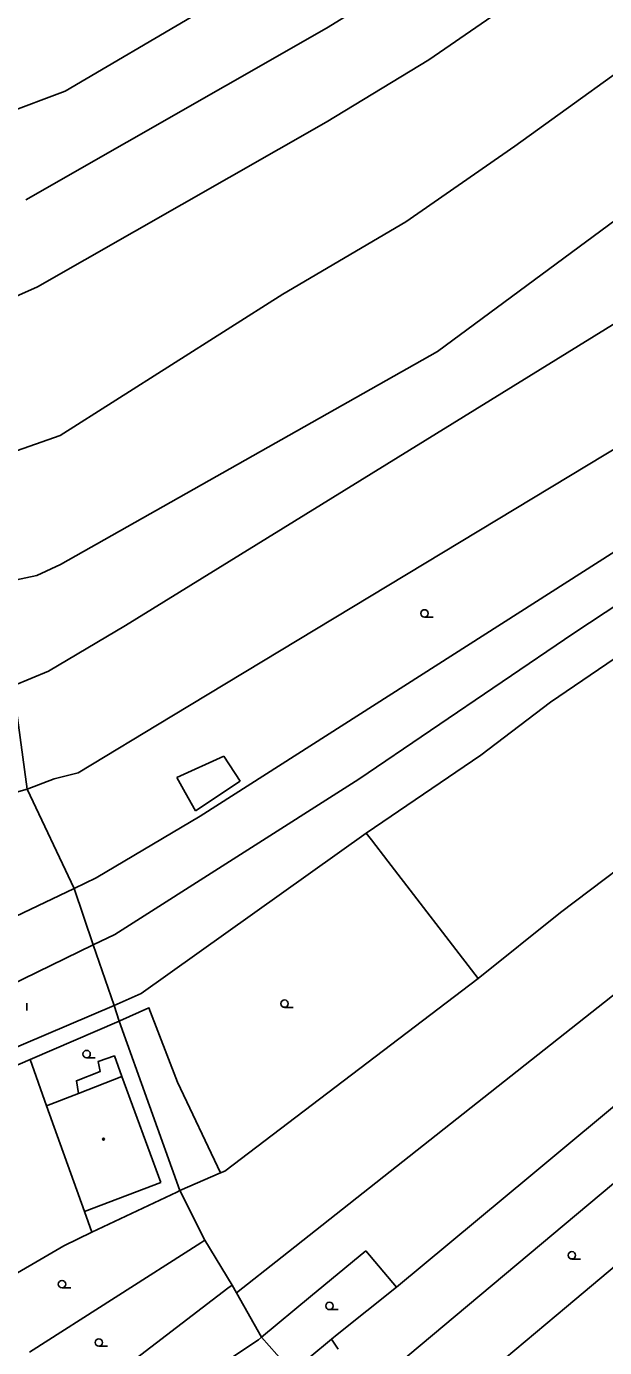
# Model space of a CAD drawing. Extents: x -595546 to -593986, y -1160845 to -1159202.
# Drawn here: x -595148.8 to -595090.2, y -1160581.5 to -1160447.6 of the extents above; entities that cross this region are included whole.
import ezdxf

# ---------------------------------------------------------------- set-up
doc = ezdxf.new("R2010")
doc.units = 0
for name, color, linetype in [('DOP - budovy nerozlisene - VP', 7, 'Continuous'), ('DOP - kresba z DSPS bez souradnic', 7, 'Continuous'), ('DOP - rozhrani ploch obecne', 7, 'Continuous'), ('Level 36', 7, 'Continuous'), ('Level 39', 7, 'Continuous'), ('TM - budovy zdene_ betonove - VP', 7, 'Continuous'), ('TM - hranice MC - pomocna linie', 7, 'Continuous'), ('TM - rozhrani ploch obecne - VP', 7, 'Continuous')]:
    doc.layers.add(name, color=color, linetype=linetype)

msp = doc.modelspace()

# ---------------------------------------------------------------- linework, layer by layer
at = {"layer": 'DOP - budovy nerozlisene - VP'}
for points in [[(-595125.26, -1160580.67), (-595129.48, -1160583.48)], [(-595124.98, -1160580.42), (-595125.26, -1160580.67)], [(-595121.86, -1160583.93), (-595124.98, -1160580.42)]]:
    msp.add_lwpolyline(points, dxfattribs=at)
at = {"layer": 'DOP - kresba z DSPS bez souradnic'}
for points in [[(-595128.78, -1160521.53), (-595133.53, -1160523.72)], [(-595127.11, -1160524.08), (-595128.78, -1160521.53)], [(-595133.53, -1160523.72), (-595132.69, -1160525.24)], [(-595131.64, -1160527.1), (-595127.11, -1160524.08)], [(-595132.69, -1160525.24), (-595131.64, -1160527.1)]]:
    msp.add_lwpolyline(points, dxfattribs=at)
at = {"layer": 'DOP - rozhrani ploch obecne'}
for points in [[(-595108.01, -1160450.99), (-595031.14, -1160398.03)], [(-595144.84, -1160454.17), (-595118.19, -1160438.45)], [(-595111.63, -1160443.58), (-595118.38, -1160447.78)], [(-595118.38, -1160447.78), (-595148.84, -1160465.18)], [(-595099.32, -1160459.75), (-595083.49, -1160448.33)], [(-595118.43, -1160457.31), (-595108.01, -1160450.99)], [(-595150.94, -1160456.45), (-595144.84, -1160454.17)], [(-595147.63, -1160473.99), (-595118.43, -1160457.31)], [(-595110.37, -1160467.4), (-595099.32, -1160459.75)], [(-595107.16, -1160480.54), (-595086.1, -1160464.98)], [(-595122.79, -1160474.74), (-595110.37, -1160467.4)], [(-595151.69, -1160475.78), (-595147.63, -1160473.99)], [(-595138.72, -1160508.3), (-595083.53, -1160474.2)], [(-595145.34, -1160489.06), (-595122.79, -1160474.74)], [(-595145.32, -1160502.11), (-595107.16, -1160480.54)], [(-595079.21, -1160484.37), (-595134.04, -1160517.5)], [(-595150.34, -1160490.82), (-595145.34, -1160489.06)], [(-595131.19, -1160527.61), (-595070.16, -1160488.66)], [(-595069.65, -1160493.45), (-595093.36, -1160509.09)], [(-595095.72, -1160516.06), (-595067.39, -1160496.78)], [(-595147.7, -1160503.24), (-595145.32, -1160502.11)], [(-595152.02, -1160504.16), (-595147.7, -1160503.24)], [(-595146.54, -1160512.92), (-595138.72, -1160508.3)], [(-595093.36, -1160509.09), (-595115.11, -1160523.88)], [(-595150.11, -1160514.43), (-595146.54, -1160512.92)], [(-595148.69, -1160524.88), (-595150.11, -1160514.43)], [(-595102.77, -1160521.43), (-595095.72, -1160516.06)], [(-595134.04, -1160517.5), (-595143.54, -1160523.24)], [(-595114.36, -1160529.34), (-595102.77, -1160521.43)], [(-595145.97, -1160523.84), (-595148.69, -1160524.88)], [(-595143.54, -1160523.24), (-595145.97, -1160523.84)], [(-595162.65, -1160528.84), (-595148.69, -1160524.88)], [(-595143.92, -1160534.97), (-595148.69, -1160524.88)], [(-595115.11, -1160523.88), (-595139.82, -1160539.63)], [(-595141.72, -1160533.89), (-595131.19, -1160527.61)], [(-595137.14, -1160545.61), (-595114.36, -1160529.34)], [(-595114.36, -1160529.34), (-595113.82, -1160530.04)], [(-595113.82, -1160530.04), (-595112.16, -1160532.2)], [(-595094.71, -1160537.37), (-595084.34, -1160529.54)], [(-595112.16, -1160532.2), (-595103.03, -1160544.07)], [(-595143.92, -1160534.97), (-595141.72, -1160533.89)], [(-595103.03, -1160544.07), (-595094.71, -1160537.37)], [(-595139.82, -1160539.63), (-595142, -1160540.67)], [(-595122.87, -1160572.26), (-595085.41, -1160542.67)], [(-595128.68, -1160563.59), (-595103.03, -1160544.07)], [(-595139.87, -1160546.81), (-595137.14, -1160545.61)], [(-595075.71, -1160545.71), (-595097.71, -1160564.02)], [(-595078.3, -1160555.58), (-595112.65, -1160584.41)], [(-595133.23, -1160565.57), (-595129.11, -1160563.78)], [(-595129.11, -1160563.78), (-595128.68, -1160563.59)], [(-595097.71, -1160564.02), (-595111.31, -1160575.35)], [(-595130.7, -1160570.58), (-595133.23, -1160565.57)], [(-595131.1, -1160570.85), (-595130.7, -1160570.58)], [(-595130.7, -1160570.58), (-595127.95, -1160575.14)], [(-595148.44, -1160581.93), (-595131.1, -1160570.85)], [(-595120.02, -1160576.31), (-595114.41, -1160571.67)], [(-595114.41, -1160571.67), (-595111.31, -1160575.35)], [(-595086.5, -1160570.95), (-595094.08, -1160577.34)], [(-595127.49, -1160575.91), (-595122.87, -1160572.26)], [(-595143.38, -1160586.97), (-595128.36, -1160575.45)], [(-595128.36, -1160575.45), (-595127.95, -1160575.14)], [(-595127.95, -1160575.14), (-595127.49, -1160575.91)], [(-595124.98, -1160580.42), (-595127.49, -1160575.91)], [(-595111.31, -1160575.35), (-595117.31, -1160580.16)], [(-595124.98, -1160580.42), (-595120.02, -1160576.31)], [(-595094.08, -1160577.34), (-595108.73, -1160589.65)], [(-595117.87, -1160580.61), (-595120.08, -1160582.45)], [(-595117.31, -1160580.16), (-595117.87, -1160580.61)], [(-595117.19, -1160581.64), (-595117.87, -1160580.61)]]:
    msp.add_lwpolyline(points, dxfattribs=at)
at = {"layer": 'Level 36'}
for p, q in [((-595108.46, -1160507.45), (-595107.59, -1160507.45)), ((-595148.72, -1160547.31), (-595148.72, -1160546.56)), ((-595122.63, -1160547), (-595121.75, -1160547)), ((-595142.67, -1160552.11), (-595141.8, -1160552.11)), ((-595093.54, -1160572.5), (-595092.66, -1160572.5)), ((-595145.16, -1160575.41), (-595144.28, -1160575.41)), ((-595118.09, -1160577.62), (-595117.21, -1160577.62)), ((-595141.43, -1160581.34), (-595140.55, -1160581.34))]:
    msp.add_line(p, q, dxfattribs=at)
for centre in [(-595108.46, -1160507.08), (-595122.63, -1160546.62), (-595142.67, -1160551.73), (-595093.54, -1160572.12), (-595145.16, -1160575.04), (-595118.09, -1160577.25), (-595141.43, -1160580.96)]:
    msp.add_circle(centre, 0.375, dxfattribs=at)
at = {"layer": 'Level 39'}
for radius in [0.09, 0.0398]:
    msp.add_circle((-595140.96, -1160560.35), radius, dxfattribs=at)
at = {"layer": 'TM - budovy zdene_ betonove - VP'}
for points in [[(-595143.48, -1160555.72), (-595139.09, -1160554.02)], [(-595139.09, -1160554.02), (-595135.16, -1160564.76)], [(-595146.72, -1160556.97), (-595143.48, -1160555.72)], [(-595146.72, -1160556.97), (-595142.88, -1160567.67)], [(-595135.16, -1160564.76), (-595142.88, -1160567.67)]]:
    msp.add_lwpolyline(points, dxfattribs=at)
at = {"layer": 'TM - hranice MC - pomocna linie'}
msp.add_lwpolyline([(-595129.11, -1160563.78), (-595133.46, -1160554.59), (-595136.37, -1160547.04), (-595139.32, -1160548.37), (-595139.38, -1160548.4)], dxfattribs=at)
at = {"layer": 'TM - rozhrani ploch obecne - VP'}
for points in [[(-595160.16, -1160542.68), (-595143.92, -1160534.97)], [(-595142, -1160540.67), (-595143.92, -1160534.97)], [(-595159.04, -1160548.96), (-595142, -1160540.67)], [(-595142, -1160540.67), (-595139.87, -1160546.81)], [(-595158.04, -1160554.54), (-595139.87, -1160546.81)], [(-595139.87, -1160546.81), (-595139.38, -1160548.4)], [(-595139.38, -1160548.4), (-595148.4, -1160552.29)], [(-595139.38, -1160548.4), (-595133.23, -1160565.57)], [(-595139.09, -1160554.02), (-595139.86, -1160551.92), (-595141.51, -1160552.5), (-595141.3, -1160553.5), (-595143.7, -1160554.44), (-595143.48, -1160555.72)], [(-595157.7, -1160556.31), (-595148.4, -1160552.29)], [(-595148.4, -1160552.29), (-595146.72, -1160556.97)], [(-595133.53, -1160565.71), (-595142.13, -1160569.79)], [(-595133.23, -1160565.57), (-595133.53, -1160565.71)], [(-595142.88, -1160567.67), (-595142.13, -1160569.79)], [(-595142.13, -1160569.79), (-595144.99, -1160571.15)], [(-595144.99, -1160571.15), (-595152.14, -1160575.32)]]:
    msp.add_lwpolyline(points, dxfattribs=at)

doc.saveas('drawing.dxf')
